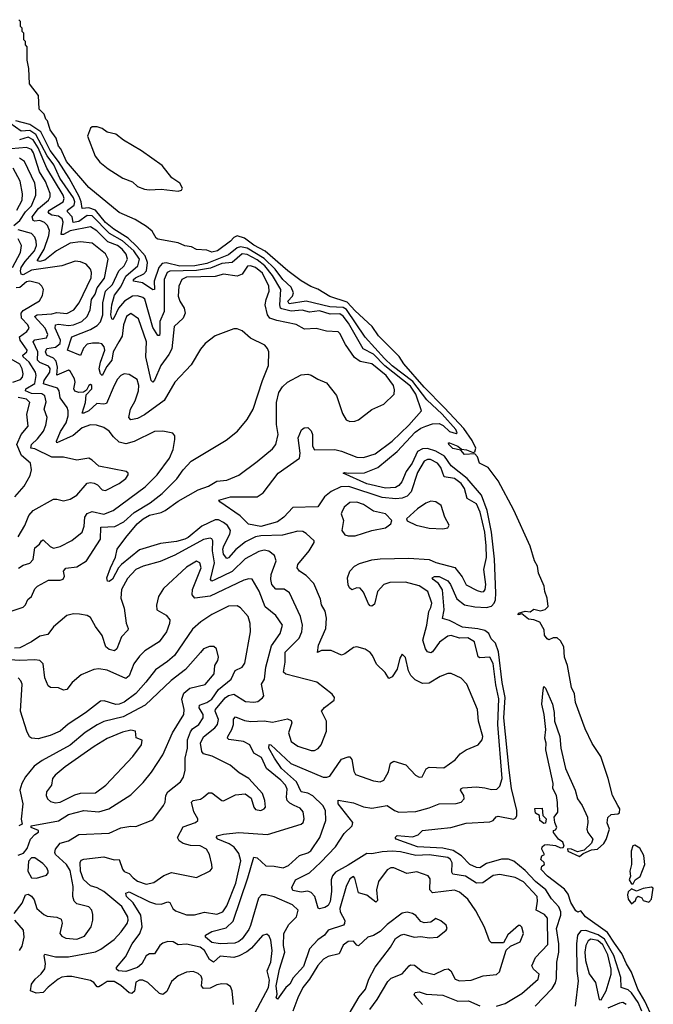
# Model space of a CAD drawing. Extents: x 1550320 to 1685906, y 509093 to 640511.
# Tile 470 of 532: x 1679945 to 1683705, y 594026 to 599865. Entities that reach past the tile are written whole.
import ezdxf

# ---------------------------------------------------------------- set-up
doc = ezdxf.new("R2010")
doc.units = 0

msp = doc.modelspace()

# ---------------------------------------------------------------- linework, layer by layer
at = {"layer": '0CON20XD'}
for points in [[(1683475, 594388.5), (1683432.5, 594452.5), (1683302, 594545), (1683275, 594580), (1683256.7, 594573.3), (1683245, 594580), (1683215, 594628.8), (1683199.7, 594679.7), (1683178.5, 594708.5), (1683078, 594785), (1683040, 594825), (1683042.5, 594845), (1683060, 594855), (1683056.4, 594866.4), (1683036.7, 594885), (1683043.9, 594906.1), (1683060, 594915), (1683042.5, 594945), (1683045, 594960), (1683058.3, 594971.7), (1683075, 594973.3), (1683125, 594968), (1683155, 594954), (1683170, 594955), (1683176.4, 594963.6), (1683167.3, 594987.3), (1683143.3, 595005), (1683112.5, 595045), (1683113.3, 595056.7), (1683125, 595060), (1683133.3, 595075), (1683121.2, 595105), (1683117.5, 595135), (1683137.5, 595165), (1683136.4, 595223.6), (1683131.2, 595265), (1683108.8, 595305), (1683111.2, 595335), (1683067.5, 595535), (1683068.6, 595575), (1683061.4, 595605), (1683066.7, 595655), (1683057.5, 595745), (1683044.2, 595805), (1683050.7, 595889.3), (1683055, 595910), (1683065, 595900), (1683106, 595805), (1683116.8, 595756.8), (1683118.6, 595705), (1683150, 595615), (1683157.1, 595545), (1683183.1, 595425), (1683240.5, 595295), (1683254.5, 595245), (1683282.2, 595205), (1683313.8, 595135), (1683316.7, 595105), (1683310, 595065), (1683316.7, 595045), (1683346.2, 595005), (1683338.8, 594981.2), (1683295, 594940), (1683255, 594930), (1683220, 594945), (1683195, 594947.5), (1683197.5, 594935), (1683266.7, 594903.3), (1683289.3, 594920.7), (1683338.6, 594941.4), (1683374, 594946), (1683411.2, 594978.8), (1683425.8, 595004.2), (1683445.6, 595064.4), (1683431.5, 595101.5), (1683435.4, 595134.6), (1683455, 595152.2), (1683495, 595155.7), (1683505, 595162), (1683505.5, 595184.5), (1683493.8, 595205), (1683462.5, 595265), (1683436.6, 595365), (1683392.6, 595495), (1683342.5, 595572.5), (1683299.8, 595659.8), (1683242.4, 595815), (1683236.9, 595866.9), (1683220.2, 595905), (1683195.9, 596035.9), (1683177, 596085), (1683173.2, 596145), (1683155, 596181.1), (1683135, 596198.5), (1683111.3, 596198.7), (1683085, 596188), (1683075, 596194), (1683060, 596215), (1683056.4, 596246.4), (1683032.3, 596292.3), (1682996.2, 596306.2), (1682965, 596309.1), (1682925, 596342), (1682903.3, 596335), (1682905, 596345.6), (1682945, 596357.3), (1682975, 596354.4), (1682995, 596368.5), (1683035, 596359.7), (1683063.3, 596366.7), (1683081.2, 596385), (1683074.7, 596435.3), (1683060.4, 596475), (1683057.7, 596505), (1683023.6, 596583.6), (1683018.4, 596625), (1682999.3, 596655), (1682975, 596742.2), (1682876.5, 596956.5), (1682785, 597131.1), (1682725, 597210), (1682672.7, 597235), (1682662.4, 597272.4), (1682645, 597291.2), (1682585, 597287.1), (1682562.9, 597312.9), (1682515, 597321.8), (1682491.2, 597345), (1682490, 597355), (1682496.2, 597355), (1682545.5, 597335), (1682567.3, 597317.3), (1682596.2, 597315), (1682635, 597297.5), (1682645, 597302.5), (1682651.6, 597325), (1682629.5, 597369.5), (1682580.7, 597440.7), (1682465, 597562.7), (1682345, 597684.8), (1682224.7, 597825), (1682196.9, 597866.9), (1682075, 597990.3), (1682036.3, 598046.3), (1681935, 598137.8), (1681889, 598189), (1681785, 598224.4), (1681715, 598267.3), (1681671.9, 598281.9), (1681615, 598315.8), (1681535.9, 598375), (1681401.7, 598491.7), (1681335, 598527.5), (1681278.5, 598568.5), (1681235, 598582.9), (1681215, 598574), (1681195, 598551.8), (1681118.2, 598495), (1681085, 598486.5), (1681055, 598498), (1680995, 598503), (1680965, 598518.1), (1680924.3, 598524.3), (1680885, 598542.3), (1680765, 598563.1), (1680755, 598568.9), (1680730.8, 598610.8), (1680697.8, 598637.8), (1680629.6, 598679.6), (1680535, 598721.2), (1680355, 598869.3), (1680223.6, 599025), (1680188.3, 599098.3), (1680174.4, 599115), (1680162.1, 599162.1), (1680125, 599212.5), (1680110, 599265), (1680100, 599275), (1680090, 599305), (1680060, 599335), (1680057.5, 599415), (1680002.5, 599485), (1680000, 599575), (1679990, 599625), (1679990, 599705), (1679980, 599715), (1679980, 599735), (1679970, 599745), (1679970, 599785), (1679960, 599795), (1679960, 599815), (1679950, 599825), (1679950, 599855), (1679940, 599865)], [(1681845, 598120.4), (1681788, 598118), (1681725, 598139.3), (1681665, 598129.7), (1681622.1, 598142.1), (1681555, 598137.1), (1681500.2, 598150.2), (1681493.4, 598155), (1681488.4, 598175), (1681493.8, 598265), (1681445, 598348.1), (1681398.7, 598405), (1681355, 598441.1), (1681295, 598472), (1681265, 598476.3), (1681205, 598425.2), (1681145, 598419), (1681077.9, 598392.2), (1680995, 598377.3), (1680836.6, 598373.4), (1680820, 598365), (1680802, 598325), (1680802.2, 598135), (1680775.7, 598074.3), (1680776.7, 598006.7), (1680775, 597992.5), (1680765, 597991.8), (1680735, 598040), (1680688, 598208), (1680675, 598218.4), (1680645, 598227.9), (1680615, 598224.8), (1680566.6, 598195), (1680531.6, 598155), (1680505, 598098.9), (1680495, 598087.8), (1680491.6, 598091.6), (1680484.9, 598114.9), (1680491.2, 598175), (1680508.4, 598231.6), (1680545, 598279.8), (1680574.3, 598345), (1680646.3, 598405), (1680655.4, 598445), (1680622, 598495), (1680555, 598553.6), (1680477.2, 598597.2), (1680375, 598702.4), (1680345, 598703.6), (1680295, 598668.6), (1680262.6, 598662.6), (1680256.1, 598695), (1680229.5, 598725), (1680229.5, 598735), (1680269, 598765), (1680273, 598785), (1680265, 598808.8), (1680182.4, 598925), (1680146.7, 599005), (1680108.4, 599058.4), (1680041.4, 599185), (1680005, 599207.7), (1679953.3, 599203.3), (1679852.2, 599275)], [(1683002.9, 594015), (1683105, 594120.2), (1683125, 594153.9), (1683131.2, 594178.8), (1683132.7, 594275), (1683145.2, 594335), (1683144.9, 594385.1), (1683130, 594475), (1683155.8, 594555), (1683155.5, 594575), (1683144.4, 594604.4), (1683101.6, 594651.6), (1683066.8, 594705), (1683005, 594754.6), (1682945, 594819.3), (1682876.8, 594875), (1682845, 594886.7), (1682805, 594886.4), (1682715, 594861.6), (1682675, 594836.2), (1682655, 594836.5), (1682616.7, 594855), (1682566.6, 594906.6), (1682517.6, 594937.6), (1682455, 594951.4), (1682305, 594960.6), (1682178.6, 595005), (1682172.1, 595015), (1682185, 595027.9), (1682275, 595020), (1682309.1, 595030.9), (1682335, 595056.2), (1682426.2, 595066.2), (1682502.5, 595075), (1682595, 595100.3), (1682735, 595108.3), (1682754.5, 595115), (1682773, 595137), (1682785, 595140.8), (1682875, 595124.8), (1682888.3, 595131.7), (1682895.6, 595145), (1682895.5, 595175), (1682863.1, 595305), (1682848.7, 595415), (1682817.6, 595725), (1682825.3, 595845), (1682807.9, 595935), (1682785.9, 596115.9), (1682767.8, 596167.8), (1682743.4, 596193.4), (1682728.8, 596225), (1682705, 596241.9), (1682662.9, 596252.8), (1682572.9, 596262.9), (1682495, 596301.6), (1682454.3, 596314.3), (1682464.8, 596365.2), (1682454.2, 596484.2), (1682430.8, 596520.8), (1682397.8, 596545), (1682392.9, 596555), (1682406.9, 596563.1), (1682435, 596562.9), (1682485, 596536.6), (1682501.2, 596515), (1682539.8, 596429.8), (1682585, 596395.6), (1682645, 596382.8), (1682715, 596379.8), (1682745, 596387.5), (1682760.7, 596405), (1682768.8, 596425), (1682771.2, 596465), (1682763.1, 596665), (1682745.6, 596825), (1682718.4, 596955), (1682685.1, 597045), (1682600.5, 597145), (1682505, 597218.8), (1682465, 597276.4), (1682415, 597307.1), (1682365, 597322), (1682335, 597320.7), (1682305.1, 597304.9), (1682274.8, 597235), (1682238.3, 597185), (1682212.6, 597125), (1682195, 597102.3), (1682175, 597090), (1682115, 597087.8), (1682005, 597111.9), (1681864, 597175), (1681875, 597180), (1681895, 597175.7), (1681991.3, 597178.7), (1682071, 597209), (1682185, 597304), (1682291.7, 597418.3), (1682325, 597442.9), (1682354.9, 597455.1), (1682395, 597468.5), (1682435, 597470), (1682458.4, 597458.4), (1682495, 597422.9), (1682535, 597410.5), (1682541.4, 597415), (1682532.4, 597435), (1682452.3, 597525), (1682360.9, 597610.9), (1682278.4, 597718.4), (1682155, 597811.7), (1682109.8, 597855), (1681995, 597982.1), (1681885, 598145.9), (1681865, 598158.2), (1681785, 598162.2), (1681645.1, 598195.1), (1681545, 598179.3), (1681536.8, 598195), (1681563.7, 598226.3), (1681570.6, 598245), (1681555, 598278), (1681507.3, 598325), (1681461.5, 598385), (1681395, 598448.4), (1681295, 598511), (1681255, 598518.9), (1681235, 598511.2), (1681185, 598469.9), (1681055, 598418.2), (1680984.7, 598405.3), (1680895, 598403.6), (1680815, 598422.6), (1680790.9, 598419.1), (1680771.2, 598395), (1680743.9, 598315), (1680744.4, 598265.6), (1680735, 598263.8), (1680673.7, 598303.7), (1680620.4, 598315), (1680621.1, 598325), (1680631.2, 598335), (1680681.9, 598358.1), (1680698.3, 598375), (1680704, 598425), (1680689.2, 598465), (1680640.8, 598520.8), (1680588.6, 598568.6), (1680503.7, 598623.7), (1680455, 598661.5), (1680395, 598734.7), (1680355, 598749), (1680314.8, 598744.8), (1680309.9, 598785), (1680296.9, 598816.9), (1680237.8, 598925), (1680174.3, 599025), (1680125, 599088.5), (1680070, 599200), (1680005, 599244), (1679921.7, 599265)], [(1680885, 598847.5), (1680905, 598854), (1680912, 598865), (1680895.6, 598895), (1680848.1, 598928.1), (1680789.7, 598999.7), (1680667.9, 599087.9), (1680560.9, 599150.9), (1680515, 599185.5), (1680465, 599198.8), (1680435, 599218.8), (1680405, 599228.8), (1680375, 599230), (1680365, 599222.5), (1680348, 599175), (1680392.1, 599055), (1680420, 599020), (1680469.6, 598979.6), (1680557.1, 598925), (1680613.9, 598903.9), (1680645, 598875.6), (1680685, 598860), (1680714.1, 598855.9), (1680785, 598860.8), (1680885, 598847.5)], [(1682785, 594391.2), (1682745, 594390), (1682732.7, 594402.7), (1682702.6, 594482.6), (1682651.1, 594581.1), (1682605, 594648.8), (1682555, 594691.5), (1682525, 594702.3), (1682395, 594687.8), (1682379.5, 594705), (1682380.6, 594770.6), (1682368.3, 594788.3), (1682301.9, 594811.9), (1682242.6, 594802.6), (1682165, 594836.2), (1682146.7, 594835), (1682125, 594824.4), (1682075, 594754.3), (1682062.6, 594705), (1682068.1, 594641.9), (1682058.6, 594631.4), (1682005, 594673.5), (1681956.1, 594686.1), (1681934.1, 594774.1), (1681925, 594784.4), (1681905, 594770.4), (1681881.8, 594725), (1681844.7, 594595), (1681846.2, 594575), (1681873.4, 594523.4), (1681873.1, 594505), (1681866.4, 594495), (1681775, 594465.4), (1681754.6, 594435), (1681715, 594407.9), (1681665, 594355.3), (1681629.7, 594250.3), (1681567.1, 594182.9), (1681548.3, 594145), (1681524.5, 594125.5), (1681475, 594056.4), (1681466.4, 594065), (1681473.3, 594086.7), (1681467.5, 594135), (1681486.4, 594235), (1681518, 594335), (1681510.4, 594375), (1681513, 594445), (1681541.4, 594498.6), (1681588.2, 594545), (1681597.5, 594585), (1681563.8, 594615), (1681455, 594663), (1681405, 594676), (1681380.8, 594675), (1681362.5, 594655), (1681315, 594493.5), (1681305, 594470), (1681265, 594413.8), (1681245, 594397.5), (1681221.1, 594388.9), (1681135, 594384.2), (1681085, 594392.3), (1681048, 594425), (1681046.7, 594435), (1681085, 594458.7), (1681170.7, 594479.3), (1681211.6, 594518.4), (1681299.2, 594775), (1681335, 594898.6), (1681355, 594893.8), (1681405, 594847.3), (1681455, 594845.4), (1681507.5, 594835), (1681540.1, 594849.9), (1681605, 594909.2), (1681655, 594924.1), (1681673.1, 594936.9), (1681726.7, 595015), (1681762.1, 595115), (1681759.4, 595175), (1681744.2, 595205), (1681685, 595262.5), (1681655, 595277.8), (1681615, 595286.5), (1681586.6, 595345), (1681498.7, 595425), (1681456.6, 595485), (1681422.9, 595545), (1681425, 595567.1), (1681435, 595564.3), (1681554.9, 595454.9), (1681745, 595373.8), (1681768, 595372), (1681785, 595379.1), (1681855, 595480.6), (1681895, 595493.3), (1681905, 595493.1), (1681915, 595478), (1681927.9, 595407.9), (1681938.3, 595388.3), (1682045, 595350.5), (1682085, 595345.5), (1682105.5, 595355), (1682133.6, 595405), (1682144.4, 595455.6), (1682165, 595468), (1682236.5, 595446.5), (1682293.8, 595385), (1682315, 595372), (1682334.2, 595375.8), (1682357, 595423), (1682375, 595432.3), (1682461.3, 595428.7), (1682529.2, 595475), (1682559.6, 595510.4), (1682595, 595535.8), (1682665.5, 595564.5), (1682689.2, 595595), (1682694.2, 595615), (1682667.1, 595705), (1682661.1, 595775), (1682598.5, 595925), (1682565, 595960.5), (1682505, 595987.5), (1682485, 595987.9), (1682440, 595970), (1682375, 595929.6), (1682335, 595929.1), (1682291.1, 595951.1), (1682266.5, 595975), (1682252.9, 596002.9), (1682235, 596083.3), (1682215, 596102.5), (1682201.7, 596078.3), (1682185, 596013.3), (1682155, 595967.5), (1682135, 595957.5), (1682113, 595993), (1682062.2, 596042.3), (1682038.8, 596095), (1682025, 596112.5), (1681995, 596132.7), (1681945, 596145.6), (1681925, 596141.5), (1681875, 596104.5), (1681855, 596096.5), (1681793.8, 596123.8), (1681736.4, 596123.6), (1681711.7, 596111.7), (1681718.5, 596155), (1681761.8, 596255), (1681766, 596315), (1681756.9, 596356.9), (1681735.6, 596395), (1681729.1, 596429.1), (1681690.6, 596520.6), (1681645, 596569.6), (1681604.4, 596595), (1681592.3, 596615), (1681595.6, 596635), (1681662.5, 596715), (1681693.3, 596765), (1681692.5, 596775), (1681645, 596818.6), (1681625, 596828.9), (1681595, 596832.7), (1681505, 596807.2), (1681375, 596804.4), (1681345, 596797.8), (1681285, 596768.3), (1681227.6, 596722.4), (1681185, 596673.1), (1681175, 596668.8), (1681155, 596694.6), (1681151.2, 596725), (1681155.6, 596745), (1681192.2, 596815), (1681195, 596836.2), (1681179.1, 596865), (1681155, 596883.8), (1681125, 596899.3), (1681105, 596899.7), (1681025, 596862), (1680945.6, 596794.4), (1680925, 596783.8), (1680875, 596770.1), (1680780.5, 596759.5), (1680655, 596721.8), (1680549.5, 596635), (1680530.6, 596615), (1680495, 596548), (1680475, 596534.2), (1680466.2, 596536.2), (1680462.5, 596555), (1680482.9, 596615), (1680512.8, 596677.2), (1680523.4, 596725), (1680574.2, 596795), (1680642.6, 596875), (1680678, 596905), (1680715, 596926.2), (1680785, 596942.4), (1680808.9, 596955), (1680885, 597009.2), (1681005, 597076.6), (1681065, 597097.9), (1681115, 597128.9), (1681175, 597134.5), (1681245, 597164.4), (1681355, 597244.5), (1681445, 597319.4), (1681465.5, 597345), (1681478.7, 597405), (1681469.2, 597465), (1681469.7, 597595), (1681482.2, 597655), (1681505, 597687.7), (1681535, 597715.4), (1681615, 597758.9), (1681655, 597762.5), (1681675, 597757.8), (1681715, 597732.9), (1681765, 597712), (1681825, 597636.7), (1681860.3, 597530.3), (1681882.6, 597492.6), (1681905, 597482.5), (1681934.1, 597484.1), (1681955, 597492.5), (1682035, 597553.8), (1682105, 597585.8), (1682166.4, 597643.6), (1682169.1, 597670.9), (1682162.5, 597695), (1682120.2, 597755), (1682035, 597824.3), (1681965, 597837.1), (1681931, 597861), (1681878.9, 597938.9), (1681845.5, 598005), (1681834.6, 598014.6), (1681765, 598017.9), (1681705, 598033.3), (1681635, 598030), (1681585, 598056.8), (1681470.4, 598080.4), (1681429.4, 598095), (1681416.2, 598115), (1681402.3, 598175), (1681406.6, 598205), (1681424.8, 598255), (1681422.6, 598285), (1681385, 598361.6), (1681345, 598395.7), (1681315, 598406.3), (1681297.2, 598402.8), (1681264.7, 598355.3), (1681236, 598344), (1681155, 598355.3), (1681105, 598342.7), (1680935, 598338.9), (1680906.2, 598325), (1680888.7, 598285), (1680886.1, 598225), (1680894.6, 598195), (1680920.6, 598155), (1680926.9, 598125), (1680914.5, 598095), (1680862.2, 598045), (1680847.7, 597912.3), (1680830.9, 597879.1), (1680782.2, 597815), (1680745, 597726.9), (1680735, 597715.7), (1680724.8, 597724.8), (1680692.8, 597865), (1680697.8, 597955), (1680650.2, 598090.2), (1680605, 598122.1), (1680578.9, 598105), (1680561.7, 598055), (1680552.5, 597987.5), (1680534, 597954), (1680500, 597895), (1680491.9, 597845), (1680461.9, 597808.1), (1680435, 597755.4), (1680423.7, 597765), (1680415.9, 597795), (1680423.9, 597835), (1680449.6, 597905), (1680445.8, 597925), (1680431.9, 597941.9), (1680415, 597947.6), (1680376.9, 597946.9), (1680345, 597940.2), (1680322.7, 597917.3), (1680305, 597874.4), (1680228.8, 597905), (1680254.5, 597985), (1680365, 598026.8), (1680405, 598051.2), (1680425, 598072.9), (1680438.6, 598115), (1680439, 598185), (1680454.2, 598255), (1680495.5, 598295), (1680533.3, 598375), (1680564.6, 598405.4), (1680585.6, 598445), (1680577.4, 598475), (1680552.9, 598505), (1680525.3, 598525), (1680468.4, 598548.4), (1680403.2, 598613.2), (1680365, 598637.2), (1680245, 598612.7), (1680205, 598590.9), (1680190.5, 598590.5), (1680202.7, 598665), (1680197, 598685), (1680175, 598699.4), (1680135, 598705.2), (1680118.9, 598715), (1680114.3, 598725), (1680121.9, 598735), (1680202.9, 598785), (1680209.1, 598805), (1680203.3, 598825), (1680106.9, 598985), (1680053.8, 599105), (1680025, 599152.8), (1679995, 599167.8), (1679943.2, 599153.2)], [(1679847.6, 596342.4), (1679965, 596380.8), (1679979.3, 596395), (1679994.1, 596425.9), (1680015.2, 596445), (1680035, 596489.5), (1680050.6, 596505), (1680115, 596540.4), (1680185, 596541.2), (1680202.8, 596547.2), (1680210.9, 596565), (1680205.6, 596595), (1680218.2, 596611.8), (1680285, 596621.2), (1680340.5, 596655), (1680424.1, 596785), (1680425.7, 596855), (1680509.6, 596860.4), (1680562.1, 596887.9), (1680625, 596942), (1680719.8, 597000.2), (1680791.3, 597055), (1680877.2, 597142.8), (1680915, 597194.6), (1680963.4, 597246.6), (1681169.5, 597370.5), (1681236.9, 597425), (1681295.4, 597494.6), (1681331.1, 597555), (1681385, 597726), (1681420.5, 597815), (1681423.8, 597895), (1681416.2, 597915), (1681398.8, 597935), (1681315.4, 597975.4), (1681265, 598019.4), (1681235, 598031.4), (1681215, 598031.9), (1681105, 597990.9), (1681045, 597944.4), (1681018, 597912), (1680962.6, 597817.4), (1680864.6, 597715), (1680802.4, 597607.6), (1680685, 597521.8), (1680645, 597499.2), (1680605, 597492.1), (1680593.4, 597505), (1680601.9, 597555), (1680629.5, 597605), (1680649.5, 597665), (1680651.4, 597695), (1680641.9, 597731.9), (1680595, 597760.8), (1680565, 597764), (1680545.7, 597754.3), (1680525, 597732.5), (1680505, 597695.8), (1680460.6, 597589.4), (1680445, 597584.2), (1680401.8, 597588.2), (1680355, 597546), (1680325, 597530.6), (1680315, 597532.2), (1680335.7, 597595), (1680340.4, 597639.6), (1680372.2, 597675), (1680374, 597695), (1680365, 597702.5), (1680355, 597695.7), (1680341.7, 597668.3), (1680324, 597656), (1680295.3, 597654.7), (1680273, 597663), (1680266.3, 597675), (1680273.8, 597715), (1680271.1, 597735), (1680245, 597781.1), (1680235, 597787.3), (1680165, 597756.2), (1680168.7, 597805), (1680160.9, 597840.9), (1680145, 597856.8), (1680106.4, 597875), (1680098.5, 597895), (1680105.9, 597914.1), (1680156.7, 597923.3), (1680184.9, 597945.1), (1680187.1, 597965), (1680155.6, 598035), (1680156.7, 598055), (1680175, 598059), (1680235, 598051.1), (1680263.9, 598056.1), (1680314.3, 598075.7), (1680345, 598104.6), (1680363.9, 598145), (1680370.5, 598205), (1680392.8, 598237.2), (1680405.4, 598275), (1680448, 598332), (1680469.7, 598445), (1680455, 598476), (1680375, 598540), (1680305, 598547), (1680245, 598539.2), (1680163.3, 598495), (1680095, 598438.3), (1680065, 598430.1), (1680048.9, 598435), (1680090.9, 598505), (1680117.7, 598585), (1680121.4, 598615), (1680109.4, 598645), (1680092.7, 598662.7), (1680065, 598675.1), (1680035, 598670.3), (1680025, 598674.1), (1680019.2, 598695), (1680057.5, 598745), (1680115.2, 598795), (1680125.7, 598815), (1680125.2, 598835), (1680098.7, 598905), (1680062.8, 598962.8), (1680027.5, 599075), (1680015, 599094.5), (1679985, 599108), (1679895, 599099)], [(1679910.2, 598645), (1679945.5, 598675), (1679978.9, 598725), (1680015, 598760.9), (1680040.2, 598825), (1680041.6, 598855), (1680035.7, 598895.7), (1679973.9, 599023.9), (1679944.4, 599044.4)], [(1679928.1, 598735), (1679959, 598795), (1679961.5, 598831.5), (1679947.2, 598907.2), (1679906.2, 598985)], [(1679901.3, 598395), (1679949, 598485), (1679956.6, 598526.6), (1679936.7, 598565)], [(1679937.4, 596612.6), (1679965, 596631.1), (1680005, 596641.1), (1680025, 596663.8), (1680035, 596732.5), (1680062.5, 596755), (1680075, 596774.4), (1680085, 596779.5), (1680125, 596740.8), (1680145, 596731.1), (1680185, 596740.4), (1680255, 596776), (1680315, 596825.6), (1680328.2, 596861.8), (1680331.1, 596915), (1680345, 596936.6), (1680375, 596948.4), (1680445, 596933.6), (1680498.8, 596955), (1680690, 597095), (1680761.6, 597165), (1680833.3, 597265), (1680855.7, 597315.7), (1680866.2, 597375), (1680866.4, 597396.4), (1680853.8, 597413.8), (1680795, 597424.5), (1680745, 597422.2), (1680625, 597363.5), (1680575, 597350), (1680535, 597359.1), (1680501.9, 597391.9), (1680475, 597424.4), (1680445, 597447.5), (1680401.4, 597461.4), (1680365, 597462.3), (1680315, 597445.2), (1680261.4, 597398.6), (1680164.6, 597355), (1680163.2, 597365), (1680186.4, 597423.6), (1680220.3, 597475), (1680232.4, 597515), (1680233.5, 597545), (1680226.6, 597565), (1680185, 597622.5), (1680178.4, 597665), (1680169.5, 597679.5), (1680086.7, 597705), (1680090.4, 597725), (1680123.2, 597775), (1680125.6, 597795.6), (1680115, 597811.1), (1680065, 597831.6), (1680051.5, 597845), (1680052.9, 597895), (1680025.4, 597955), (1680035, 597966.5), (1680105, 597979.3), (1680111.9, 597998.1), (1680095.5, 598035), (1680032.6, 598105), (1680048, 598115), (1680135, 598120.8), (1680165, 598128.9), (1680225, 598123.1), (1680266.1, 598143.9), (1680298.3, 598185), (1680368.4, 598335), (1680370.8, 598365), (1680365.4, 598385), (1680339.4, 598415), (1680305, 598430), (1680275, 598432.3), (1680194.8, 598405.2), (1680015, 598379.4), (1679965, 598352.3), (1679954.5, 598355), (1679949.6, 598375), (1679954.4, 598395), (1679978, 598432), (1680033.8, 598495), (1680043.8, 598525), (1680042.2, 598552.2), (1680034.2, 598575), (1680015, 598596.7), (1679935, 598618.3)], [(1679935, 596798.1), (1679976.2, 596865), (1679999.2, 596925), (1680025, 596953.6), (1680145, 597021.4), (1680165, 597022.5), (1680205, 597011.4), (1680245, 597021.1), (1680285, 597045.5), (1680345, 597116.9), (1680365, 597121.4), (1680386.6, 597116.6), (1680406.4, 597106.4), (1680435, 597076.2), (1680455, 597072.5), (1680535, 597113.6), (1680574, 597145), (1680588, 597165), (1680588, 597175), (1680576.7, 597185), (1680415, 597217.8), (1680375, 597253.8), (1680355, 597263.8), (1680285, 597252.5), (1680205, 597270.9), (1680135, 597269.7), (1680035, 597319.3), (1680011.5, 597325), (1680015, 597346.4), (1680050.9, 597379.1), (1680085.8, 597425), (1680100.5, 597459.5), (1680108.7, 597505), (1680089.2, 597555), (1680102, 597598), (1680095.1, 597635.1), (1680077.2, 597647.2), (1680015, 597649.2), (1679980, 597665), (1679981.8, 597675), (1680035, 597708), (1680042.8, 597755), (1680039.1, 597775), (1680001.5, 597835), (1679965.8, 597865), (1679963.7, 597876.3), (1679988, 597895), (1679988.4, 597905), (1679976.3, 597925), (1679947.1, 597965), (1679943.9, 597985), (1679986.6, 598015), (1680000.8, 598035), (1679994.2, 598055), (1679955, 598094.2), (1679953.1, 598125), (1679965, 598140.2), (1680063.2, 598196.8), (1680080.7, 598229.3), (1680085.5, 598265), (1680076.9, 598285), (1680059.9, 598299.9), (1680005.2, 598315.2), (1679985, 598310.1), (1679945, 598277), (1679925, 598275.1)], [(1682775, 594015.8), (1682825, 594030), (1682925, 594090.7), (1683021.1, 594175), (1683026.9, 594205), (1682994.5, 594235), (1682984.1, 594255), (1683006.8, 594303.2), (1683079.9, 594380.1), (1683076.6, 594536.6), (1683059.3, 594559.3), (1683010.4, 594585), (1683017.8, 594637.8), (1683015.3, 594665), (1682935, 594751.6), (1682885, 594777.5), (1682795, 594796.7), (1682755, 594790.5), (1682692.8, 594747.3), (1682655, 594744.7), (1682590.6, 594785), (1682515, 594797.5), (1682509.2, 594809.2), (1682512.1, 594865), (1682501.2, 594885), (1682485, 594896.6), (1682375, 594912.6), (1682295, 594909.1), (1682205, 594930.9), (1682155, 594934.4), (1682095, 594930.5), (1682035, 594917.8), (1682005, 594921.1), (1681895, 594850.4), (1681819.6, 594810.4), (1681802, 594788), (1681793.8, 594765), (1681795.4, 594695), (1681787.9, 594635), (1681775, 594612.8), (1681755, 594599.2), (1681725, 594591.4), (1681715.7, 594595.7), (1681696.1, 594666.1), (1681675, 594689.4), (1681655, 594697.8), (1681615, 594690.6), (1681565, 594701.2), (1681559.3, 594719.3), (1681582.5, 594765), (1681663.8, 594806.2), (1681731, 594869), (1681819.4, 594960.6), (1681870.7, 595039.3), (1681917.3, 595085), (1681921.9, 595105), (1681834.5, 595215), (1681834.2, 595235.8), (1681925, 595220.9), (1681985, 595198), (1682035, 595189.7), (1682125, 595204.5), (1682169.4, 595175), (1682195, 595165.9), (1682295, 595168.8), (1682375, 595190.7), (1682435, 595215.4), (1682535, 595217.1), (1682565.4, 595224.6), (1682581.8, 595245), (1682579.6, 595265), (1682560.9, 595295), (1682564.5, 595305), (1682575, 595310.4), (1682655, 595316.6), (1682705, 595309.6), (1682745, 595298.9), (1682777.3, 595302.7), (1682795, 595319.2), (1682807.7, 595365), (1682782.8, 595685), (1682787.6, 595837.6), (1682770.3, 595920.3), (1682755, 596047.8), (1682734.8, 596084.8), (1682675, 596080.4), (1682666.3, 596086.4), (1682643.1, 596175), (1682605, 596199), (1682555, 596198.1), (1682505, 596212.1), (1682485, 596209.1), (1682436.4, 596173.6), (1682395, 596115.5), (1682385, 596111.2), (1682365, 596115.5), (1682352.6, 596135), (1682338.1, 596185), (1682360.7, 596275), (1682372.4, 596355), (1682385, 596380), (1682391.1, 596405), (1682367.5, 596475), (1682315, 596508.3), (1682235, 596528.5), (1682142.1, 596527.9), (1682105.3, 596514.7), (1682067.5, 596475), (1682050.9, 596399.1), (1682035, 596386.2), (1682025, 596390), (1682015, 596400), (1681985, 596469.2), (1681965, 596494.2), (1681945, 596495.8), (1681915, 596483.3), (1681901.2, 596495), (1681893.2, 596513.2), (1681890.6, 596555), (1681903.1, 596595), (1681932.2, 596625), (1681960.5, 596639.5), (1682035, 596661.8), (1682085, 596667.3), (1682255, 596671.4), (1682375, 596663.7), (1682415, 596646.5), (1682526.3, 596616.3), (1682570.4, 596560.4), (1682595, 596514.4), (1682659.2, 596480.8), (1682685, 596472.3), (1682699.2, 596475), (1682707.2, 596485), (1682711.4, 596515), (1682699, 596605), (1682715.4, 596675), (1682713.4, 596745), (1682704.4, 596825), (1682677.3, 596945), (1682655, 596994.2), (1682599.7, 597025), (1682584.8, 597085), (1682564.3, 597115), (1682525, 597144), (1682463.8, 597155), (1682445, 597208.8), (1682424.7, 597235), (1682383.3, 597256.7), (1682365, 597257.3), (1682345, 597246.7), (1682305, 597179.1), (1682268, 597065), (1682245, 597040), (1682215, 597027.2), (1682177.2, 597022.8), (1682095, 597030.8), (1681897.2, 597097.2), (1681851.5, 597095), (1681793.3, 597066.7), (1681753.3, 597035), (1681715, 596976.5), (1681565, 596971.7), (1681512.4, 596915), (1681475, 596886.8), (1681375, 596859.2), (1681302.9, 596872.9), (1681252.9, 596922.9), (1681132.9, 597005), (1681126.2, 597015), (1681196.7, 597035), (1681354.6, 597035.4), (1681390.2, 597059.8), (1681479.6, 597175), (1681604.6, 597265), (1681609.6, 597295), (1681597.5, 597385), (1681617.7, 597432.3), (1681632.5, 597445), (1681655, 597447.5), (1681675, 597427.5), (1681681.9, 597405), (1681681.8, 597335), (1681694, 597314), (1681815, 597316.2), (1681855, 597306.4), (1681945, 597269.7), (1681985, 597268.1), (1682055, 597291.2), (1682154.6, 597365), (1682255, 597460.3), (1682328.5, 597545), (1682294.9, 597645), (1682265, 597691.7), (1682111.7, 597811.7), (1682045, 597881.6), (1681983.7, 597913.7), (1681897.1, 598065), (1681865, 598107.4), (1681845, 598120.4)], [(1679904.6, 597714.6), (1679949.5, 597730.5), (1679962.1, 597745), (1679966.2, 597765), (1679960.1, 597795), (1679945, 597822.8), (1679895, 597850.9)], [(1679915.4, 597035), (1679972, 597098), (1680007.1, 597162.9), (1680014.6, 597195), (1680009.2, 597235), (1679955, 597280.8), (1679928.3, 597345), (1679953.7, 597405), (1679996, 597455), (1679988, 597525), (1680005.7, 597595), (1679985, 597614.2), (1679935, 597624.4)], [(1681895, 596803.8), (1681935, 596804), (1682035, 596835.6), (1682115, 596852.5), (1682147.5, 596875), (1682153.3, 596895), (1682115, 596935.5), (1682045, 596950.5), (1681985, 596989.6), (1681945, 597004.5), (1681905, 597001.9), (1681870, 596975), (1681855.7, 596945), (1681853.3, 596935), (1681866, 596895), (1681856.7, 596835), (1681875, 596810), (1681895, 596803.8)], [(1682455, 596846.2), (1682485, 596852), (1682493.3, 596866.7), (1682468, 596915), (1682446.2, 596985), (1682415, 597005.7), (1682385, 597009.4), (1682355, 596998.1), (1682306, 596965), (1682240, 596905), (1682245, 596892.5), (1682298.3, 596868.3), (1682375, 596848.8), (1682455, 596846.2)], [(1681309.1, 593915), (1681421.8, 594125), (1681428.3, 594168.3), (1681413.3, 594225), (1681436.2, 594275), (1681443.9, 594345), (1681435, 594406.7), (1681425, 594430), (1681411.7, 594441.7), (1681385, 594434.4), (1681321, 594359), (1681292.8, 594337.2), (1681247.3, 594312.7), (1681215, 594303.1), (1681135, 594311.6), (1681095, 594275.3), (1681070.9, 594290.9), (1681041.6, 594345), (1681015, 594365.5), (1680935, 594383.4), (1680885, 594379.5), (1680855, 594396.5), (1680825, 594398.1), (1680795, 594388.6), (1680776, 594375), (1680745.3, 594324.7), (1680715, 594325.9), (1680695, 594313.1), (1680669.2, 594265), (1680645, 594244.5), (1680575, 594219.6), (1680532, 594225), (1680518.8, 594235), (1680518.8, 594245), (1680572.6, 594307.4), (1680613.2, 594385), (1680658.6, 594445), (1680672.2, 594485), (1680663.8, 594555), (1680617.5, 594627.5), (1680579.7, 594665), (1680574.7, 594685), (1680595, 594693.3), (1680715, 594633.4), (1680751.3, 594621.3), (1680785, 594619.7), (1680825, 594634.6), (1680835, 594630), (1680854.7, 594595), (1680870.5, 594580.5), (1680935, 594556), (1680982.5, 594557.5), (1681041.8, 594571.8), (1681115, 594560.4), (1681151.4, 594575), (1681175, 594610.8), (1681228.4, 594745), (1681257.7, 594877.7), (1681245, 594919.5), (1681217.1, 594957.1), (1681188.1, 594978.1), (1681121.5, 595005), (1681112.7, 595015), (1681115.7, 595025), (1681155, 595035.7), (1681245, 595044), (1681415, 595032), (1681615, 595094), (1681628, 595105), (1681634, 595125), (1681627, 595167), (1681609.2, 595189.2), (1681574.3, 595205), (1681547.8, 595217.8), (1681532.4, 595235), (1681527.4, 595255), (1681532.1, 595302.1), (1681521.4, 595325), (1681495, 595354.2), (1681410.3, 595425), (1681380.5, 595489.5), (1681335.2, 595515.2), (1681310.6, 595565), (1681272.5, 595585), (1681185.4, 595595.4), (1681178.5, 595605), (1681180.4, 595615), (1681204.8, 595655.2), (1681213.3, 595685), (1681213.8, 595716.2), (1681225, 595730), (1681278.5, 595708.5), (1681317, 595703), (1681395, 595706.5), (1681445, 595699.1), (1681535, 595718.5), (1681555, 595709.2), (1681560, 595695), (1681539.6, 595635), (1681556.9, 595585), (1681595, 595557.3), (1681675, 595531.5), (1681695, 595530.5), (1681717.1, 595542.9), (1681734.5, 595565), (1681766.4, 595645), (1681765.5, 595705), (1681736, 595764), (1681754.2, 595785.8), (1681810.7, 595829.3), (1681813.3, 595845), (1681800, 595865), (1681707.3, 595937.3), (1681525, 595983.4), (1681510, 595995), (1681520.3, 596055), (1681520.3, 596115), (1681602.5, 596197.5), (1681619.4, 596235), (1681624, 596275), (1681612.2, 596325), (1681547, 596467), (1681515, 596487.3), (1681465, 596488.2), (1681441.4, 596515), (1681434.4, 596545), (1681436.5, 596575), (1681466, 596656), (1681457.6, 596687.6), (1681423.8, 596713.8), (1681395, 596718.4), (1681365, 596711.6), (1681282.8, 596667.2), (1681205, 596592.4), (1681102.8, 596542.8), (1681085, 596536.2), (1681077.8, 596545), (1681100.5, 596645), (1681089, 596715), (1681090.8, 596775), (1681085.6, 596785.6), (1681075, 596789.4), (1681035, 596783.2), (1680865, 596689.8), (1680779, 596651), (1680678, 596625), (1680635, 596604), (1680585, 596550.8), (1680548.7, 596485), (1680544.5, 596435), (1680565.3, 596375.3), (1680577, 596287), (1680589.4, 596255), (1680587.1, 596245), (1680548.2, 596205), (1680522.1, 596135), (1680507.7, 596122.3), (1680475, 596130.3), (1680457.1, 596145), (1680433.8, 596213.8), (1680395, 596266.7), (1680365, 596320.8), (1680345, 596332.5), (1680299.3, 596339.3), (1680265, 596341.1), (1680225, 596331.8), (1680145.4, 596265), (1680111.8, 596218.2), (1680065, 596208.3), (1680014.7, 596175), (1679945, 596140.3), (1679915, 596138.4)], [(1681212.9, 594025), (1681205.6, 594105), (1681195, 594131.2), (1681175, 594146), (1681145, 594148.1), (1681115, 594141.1), (1681075, 594121.3), (1681035, 594120.5), (1681022.9, 594135), (1681027.9, 594175), (1681022.8, 594192.8), (1681005, 594209.4), (1680975, 594220), (1680935, 594215.8), (1680884.5, 594195.5), (1680845, 594162), (1680818.1, 594101.9), (1680795, 594084.4), (1680775, 594090), (1680705.3, 594155.3), (1680675, 594168.2), (1680655, 594168.2), (1680635, 594158.1), (1680625.6, 594104.4), (1680610.3, 594089.7), (1680593.6, 594093.6), (1680545, 594137.4), (1680505, 594162.1), (1680465, 594161.6), (1680435, 594142.4), (1680415, 594128.9), (1680405, 594129.1), (1680384.6, 594155), (1680365, 594167), (1680255, 594190.3), (1680225, 594191.4), (1680195, 594186.5), (1680174.2, 594175.8), (1680113.2, 594126.8), (1680083.8, 594095), (1680041.9, 594091.9), (1680008.8, 594105), (1680014.3, 594145), (1680035.8, 594175), (1680073.2, 594206.8), (1680093.4, 594236.6), (1680098.4, 594265), (1680090.8, 594315), (1680095, 594323.3), (1680156.6, 594306.6), (1680235, 594306.7), (1680395, 594337.7), (1680426.9, 594353.1), (1680505, 594410.9), (1680547.1, 594455), (1680582, 594505), (1680588.2, 594525), (1680586.4, 594545), (1680551.8, 594605), (1680443.6, 594695), (1680405, 594716.9), (1680365, 594728.7), (1680323, 594767), (1680305.2, 594814.8), (1680303.1, 594866.9), (1680309.2, 594880.8), (1680325, 594887.3), (1680445, 594900), (1680505, 594882.9), (1680535, 594884.2), (1680555, 594827.1), (1680565, 594814.5), (1680595, 594801.5), (1680617.5, 594775), (1680645, 594756.6), (1680695, 594737.6), (1680741.8, 594748.2), (1680800.9, 594789.1), (1680845, 594807.1), (1680995, 594778), (1681075, 594817.5), (1681086.4, 594833.6), (1681086, 594855), (1681070.9, 594915), (1681053.6, 594945), (1681016, 594965), (1680958.5, 594968.5), (1680915, 594979.4), (1680891.8, 594995), (1680881.2, 595015), (1680915, 595077.5), (1680988.8, 595105), (1681001.4, 595115), (1681001.9, 595125), (1680978.2, 595168.2), (1680963.8, 595225), (1680975.3, 595234.7), (1681017.6, 595242.4), (1681035.7, 595254.3), (1681065, 595279.6), (1681085, 595280.4), (1681145, 595234.2), (1681155, 595232.5), (1681225, 595268.1), (1681283.5, 595273.5), (1681318.5, 595248.5), (1681334.4, 595195), (1681345, 595180.8), (1681375, 595174.5), (1681395.4, 595184.6), (1681402.9, 595195), (1681400, 595235), (1681385.5, 595275.5), (1681305.4, 595365.4), (1681248.3, 595398.3), (1681194.5, 595444.5), (1681086.8, 595496.8), (1681035, 595510.5), (1681025, 595526), (1681018.3, 595575), (1681035, 595611.8), (1681102.7, 595665), (1681118.3, 595685), (1681124.3, 595715), (1681105.8, 595765), (1681107.5, 595775), (1681165, 595844.1), (1681185, 595857.3), (1681215, 595864.7), (1681285, 595822.4), (1681335, 595817.5), (1681357.5, 595822.5), (1681386.7, 595843.3), (1681393.5, 595855), (1681379.5, 595925), (1681397.7, 595955), (1681406.4, 596025), (1681439, 596151), (1681491.1, 596225), (1681505.4, 596275), (1681465, 596331.5), (1681402.4, 596382.4), (1681365.2, 596475.2), (1681325, 596546.9), (1681305, 596550), (1681275, 596540.8), (1681075, 596446.2), (1680985, 596435.4), (1680969.3, 596455), (1680970.3, 596485), (1681022.5, 596615), (1681014.7, 596644.7), (1680995, 596654.5), (1680935, 596617.9), (1680798.1, 596491.9), (1680769.1, 596445), (1680756.4, 596393.6), (1680758.6, 596365), (1680815, 596332.9), (1680835, 596306.7), (1680833.5, 596285), (1680815.4, 596235), (1680773.5, 596175), (1680687.6, 596122.4), (1680655, 596090.6), (1680622.5, 596045), (1680595, 595973.1), (1680575, 595958.2), (1680465, 596007.1), (1680415, 596014.5), (1680385, 596010.5), (1680309.8, 595980.2), (1680256.2, 595935), (1680225, 595893.3), (1680205, 595888.8), (1680175, 595902.5), (1680127.5, 595905), (1680114.6, 595914.6), (1680095, 595962.5), (1680084.5, 596044.5), (1680065.4, 596065.4), (1680035, 596069.6), (1679945, 596063.9), (1679855, 596070.3)], [(1679912.2, 594565), (1679958.8, 594625), (1679980, 594675), (1679995, 594680), (1680015, 594667.1), (1680030, 594645), (1680047.3, 594595), (1680087.9, 594557.9), (1680108.3, 594548.3), (1680165, 594543.1), (1680190.6, 594530.6), (1680196.9, 594506.9), (1680183.3, 594445), (1680195, 594430), (1680218.8, 594418.8), (1680285, 594412), (1680330.2, 594429.8), (1680368.9, 594485), (1680378.1, 594525), (1680378.1, 594558.1), (1680372.5, 594585), (1680355, 594604.3), (1680285, 594621.9), (1680268.3, 594638.3), (1680261.1, 594665), (1680262.9, 594725), (1680245, 594818.5), (1680223.3, 594855), (1680157.8, 594915), (1680153.3, 594926.7), (1680157.3, 594945), (1680185, 594980.9), (1680234.8, 594995.2), (1680295, 595032.9), (1680475, 595041.5), (1680545, 595072.5), (1680605, 595083.3), (1680635, 595080.6), (1680735, 595120.6), (1680798.9, 595205), (1680807.3, 595225), (1680811.3, 595265), (1680823.3, 595285), (1680898.6, 595345), (1680916.2, 595373.8), (1680927.5, 595415), (1680926.9, 595485), (1680941.1, 595545), (1680940, 595595), (1680958.2, 595641.8), (1680971.3, 595658.7), (1681007.1, 595685), (1681034.7, 595725), (1681032.8, 595745), (1681010.4, 595785), (1681011, 595799), (1681055, 595815.2), (1681084.3, 595835), (1681125, 595892.6), (1681200, 595955), (1681224.4, 596005), (1681264.5, 596025), (1681280.6, 596049.4), (1681315.5, 596235), (1681312.9, 596285), (1681300.9, 596325), (1681255, 596378.1), (1681235, 596389.5), (1681185, 596386.8), (1681085, 596336.7), (1681019.5, 596295), (1680970.3, 596249.7), (1680862.7, 596095), (1680821.9, 596058.1), (1680749.9, 596010.1), (1680693, 595937), (1680635, 595869.1), (1680565, 595818.4), (1680535, 595806), (1680515, 595804.6), (1680446.1, 595826.1), (1680425, 595823.8), (1680336.4, 595753.6), (1680233.3, 595686.7), (1680184.4, 595645), (1680125, 595619.6), (1680055, 595600), (1680015, 595603.8), (1680003.1, 595613.1), (1679986.6, 595646.6), (1679950.6, 595765), (1679960, 595925), (1679952.1, 595945), (1679935, 595961.5)], [(1679935, 594910), (1679967.6, 594922.4), (1679989.3, 594950.7), (1680008.9, 595005), (1680035, 595033.1), (1680056.4, 595046.4), (1680056.8, 595056.8), (1680013.3, 595075), (1680012.5, 595085), (1680175, 595114.3), (1680235, 595151.4), (1680325, 595174.7), (1680415, 595167.9), (1680474.8, 595185.2), (1680605, 595268.9), (1680678.1, 595341.9), (1680727.1, 595402.9), (1680794.2, 595505.8), (1680851.1, 595635), (1680918, 595745), (1680920.9, 595775), (1680908, 595835), (1680919.7, 595870.3), (1680955, 595900.8), (1681045, 595921.8), (1681098.2, 595985), (1681102, 596035), (1681121.1, 596065), (1681125.6, 596085), (1681113.8, 596135), (1681097, 596147), (1681071.3, 596148.7), (1681035, 596133.1), (1681017.1, 596112.9), (1680928.3, 596011.7), (1680843.8, 595946.2), (1680690, 595800), (1680559.1, 595730.9), (1680445, 595702.3), (1680405, 595683.7), (1680333.1, 595636.9), (1680245, 595562.6), (1680078.8, 595471.2), (1680031.2, 595438.8), (1679978.9, 595375), (1679957.7, 595335), (1679945.4, 595295), (1679964.5, 595215.5), (1679953.6, 595123.6), (1679960, 595095), (1679940, 595085)], [(1680155, 595220), (1680185, 595224.7), (1680271.7, 595268.3), (1680305, 595278.7), (1680395, 595280.4), (1680455.5, 595325), (1680615.5, 595495), (1680667.8, 595565), (1680672.5, 595592.5), (1680636.8, 595606.8), (1680632, 595645), (1680605, 595650.8), (1680555, 595640.7), (1680465, 595601.8), (1680387.8, 595555), (1680215.5, 595435), (1680155.5, 595385), (1680140.6, 595365), (1680133.8, 595325), (1680104.7, 595285), (1680102.1, 595265), (1680110, 595245), (1680127.9, 595227.9), (1680155, 595220)], [(1683055, 595097.5), (1683032.5, 595115), (1683030, 595145), (1683005, 595160), (1683002.5, 595187.5), (1683045, 595190), (1683050, 595145), (1683070, 595125), (1683065, 595100), (1683055, 595097.5)], [(1683585, 594740), (1683596.7, 594763.3), (1683626.9, 594783.1), (1683654.6, 594855), (1683648.7, 594908.7), (1683625, 594952.5), (1683595, 594969.2), (1683584, 594965), (1683574.2, 594935), (1683575.6, 594854.4), (1683566, 594815), (1683570, 594785), (1683562.5, 594765), (1683575, 594740), (1683585, 594740)], [(1680045, 594773.2), (1680105, 594791.8), (1680114.1, 594805), (1680113.3, 594815), (1680105.1, 594835.1), (1680081.8, 594861.8), (1680035, 594894.1), (1680015, 594895.5), (1679996.6, 594875), (1679992.7, 594815), (1680015, 594775.9), (1680045, 594773.2)], [(1683575, 594622.5), (1683599.3, 594640.7), (1683605, 594660), (1683615, 594667.5), (1683636.4, 594656.4), (1683645, 594642.5), (1683678.3, 594631.7), (1683695, 594650), (1683705, 594715.6), (1683695, 594720), (1683645, 594711.9), (1683605, 594697.5), (1683575, 594710), (1683556.4, 594693.6), (1683552, 594675), (1683555, 594650), (1683575, 594622.5)], [(1682445, 594521.2), (1682415, 594534), (1682385, 594514), (1682345, 594508.8), (1682325, 594518), (1682295, 594551.9), (1682275, 594563.6), (1682245, 594571.5), (1682215, 594567.3), (1682125, 594499.2), (1682085, 594458.1), (1682045.4, 594434.6), (1682010.8, 594425), (1681955, 594372.5), (1681945, 594376), (1681925, 594399.5), (1681895, 594397.7), (1681865, 594376.7), (1681840, 594325), (1681775, 594308.5), (1681747.2, 594292.8), (1681715, 594255.4), (1681665, 594174.5), (1681625.3, 594125), (1681594.6, 594065), (1681565.5, 593985)], [(1679944.2, 594345), (1679959.2, 594370.8), (1679972.1, 594425), (1679968.3, 594465), (1679915.5, 594525)], [(1681879.6, 593935), (1681960, 594070), (1681997.9, 594115), (1682017.3, 594175), (1682054.3, 594245.7), (1682144.4, 594365), (1682174.7, 594415.3), (1682204, 594436), (1682225, 594441.5), (1682285, 594424.5), (1682325, 594427.8), (1682375, 594420), (1682425, 594424.2), (1682476.2, 594465), (1682481.2, 594475), (1682476.2, 594495), (1682445, 594521.2)], [(1682022.9, 593995), (1682066.2, 594053.8), (1682128.6, 594161.4), (1682148.7, 594181.3), (1682215, 594206.2), (1682255.9, 594254.1), (1682265, 594259.1), (1682287.4, 594257.4), (1682335, 594219.6), (1682405, 594203.2), (1682465, 594233.2), (1682486.8, 594236.8), (1682504.2, 594224.2), (1682528.9, 594175), (1682555, 594164.6), (1682625, 594169.2), (1682695, 594194.6), (1682775, 594203.3), (1682792, 594218), (1682832.5, 594347.5), (1682858.3, 594371.7), (1682914.4, 594395.6), (1682934.2, 594445), (1682925, 594482.5), (1682915, 594492.5), (1682905, 594492.5), (1682842.3, 594437.7), (1682815, 594390), (1682785, 594391.2)], [(1683636.8, 593985), (1683614.2, 594035.8), (1683575, 594094.8), (1683555, 594111.6), (1683513.4, 594125), (1683512.1, 594185), (1683469.9, 594315), (1683415, 594413.1), (1683377.9, 594437.9), (1683305, 594464.1), (1683275, 594462.3), (1683255, 594436.7), (1683248.6, 594385), (1683251.8, 594225), (1683259.1, 594165), (1683241.2, 594015)], [(1683395, 594053.3), (1683425, 594106.7), (1683455.7, 594204.3), (1683455.1, 594234.9), (1683435, 594318.6), (1683405, 594379.2), (1683375, 594404.9), (1683335, 594412.9), (1683317.6, 594402.4), (1683304.2, 594375), (1683299, 594335), (1683303.5, 594285), (1683325, 594206.4), (1683362.5, 594155), (1683384, 594054), (1683395, 594053.3)], [(1683699.7, 593945), (1683654.3, 594044.3), (1683613.5, 594115), (1683576, 594216), (1683545.6, 594265), (1683518.1, 594328.1), (1683475, 594388.5)], [(1682335.5, 594025), (1682301.7, 594061.7), (1682285.8, 594085), (1682291.2, 594095), (1682315, 594099.6), (1682356.7, 594086.7), (1682455, 594080), (1682545, 594044.3), (1682607.3, 594047.3), (1682675, 594016.3)], [(1683544.4, 594025), (1683525, 594036.1), (1683505, 594033.6), (1683435, 594003.9)]]:
    msp.add_lwpolyline(points, dxfattribs=at)

doc.saveas('drawing.dxf')
